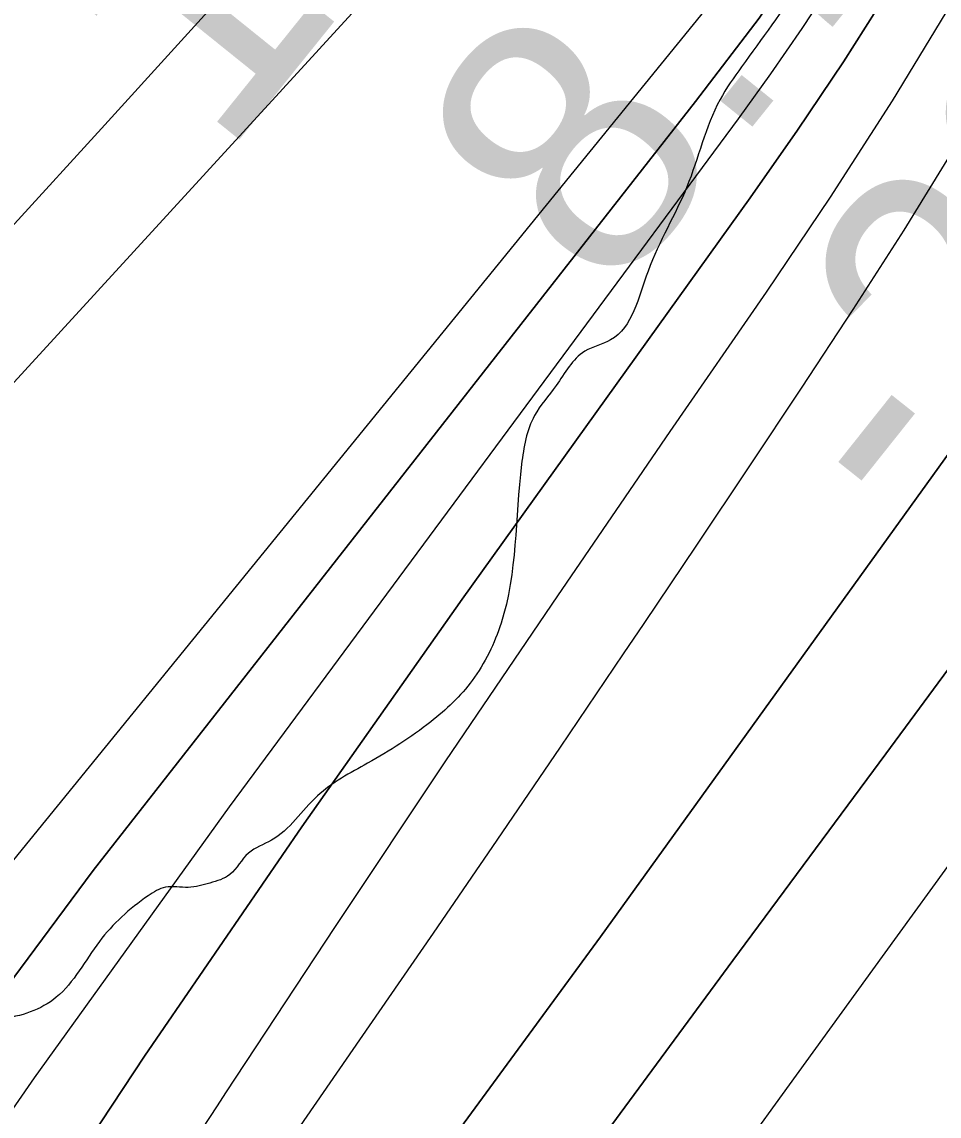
# Model space of a CAD drawing. Extents: x 3361039 to 3398939, y 576572 to 602007.
# Drawn here: x 3384788.8 to 3385022.9, y 597692.7 to 597972.1 of the extents above; entities that cross this region are included whole.
import ezdxf

# ---------------------------------------------------------------- set-up
doc = ezdxf.new("R2010")
doc.units = 0
for name, color, linetype in [('V-RIVR-EDGE', 7, 'Continuous'), ('V-RIVR-RANG', 7, 'Continuous'), ('V-TOPO-DPTH', 7, 'Continuous'), ('V-TOPO-MAJR', 7, 'Continuous'), ('V-TOPO-MINR', 7, 'Continuous'), ('V-TOPO-WATR', 7, 'Continuous')]:
    doc.layers.add(name, color=color, linetype=linetype)

msp = doc.modelspace()

# ---------------------------------------------------------------- linework, layer by layer
at = {"layer": 'V-RIVR-EDGE'}
msp.add_spline([(3385319.86, 599617.15), (3385311.39, 599591.95), (3385309.54, 599580.62), (3385310.59, 599561.97), (3385309.8, 599540.04), (3385308.68, 599529.81), (3385307.52, 599501.66), (3385304.54, 599481.93), (3385297.17, 599457.09), (3385296.76, 599438.82), (3385298.14, 599405.91), (3385297.68, 599368.63), (3385295.77, 599332.81), (3385287.26, 599291.52), (3385284.63, 599264.11), (3385282.72, 599231.95), (3385283.32, 599178.94), (3385278.73, 599095.25), (3385275.01, 599070.76), (3385273.84, 599040.43), (3385273.03, 599006.07), (3385269.62, 598960.75), (3385265.86, 598917.99), (3385263.63, 598902.64), (3385261.39, 598885.1), (3385260.29, 598881.08), (3385260.27, 598873.4), (3385266.07, 598855.48), (3385266.05, 598847.07), (3385265.66, 598835.74), (3385265.62, 598820.02), (3385266.69, 598810.15), (3385270.68, 598798.07), (3385270.66, 598787.11), (3385270.21, 598755.31), (3385266.83, 598719.86), (3385263.83, 598689.16), (3385264.17, 598678.19), (3385267.07, 598668.68), (3385269.62, 598665.38), (3385269.61, 598659.53), (3385260.07, 598643.47), (3385251.63, 598631.8), (3385249.4, 598618.64), (3385248.27, 598602.93), (3385245.65, 598579.9), (3385243.81, 598574.42), (3385238.3, 598564.93), (3385233.54, 598559.1), (3385232.43, 598554.35), (3385230.94, 598543.02), (3385228.32, 598518.17), (3385228.63, 598496.97), (3385228.23, 598484.17), (3385221.26, 598470.3), (3385216.12, 598462.64), (3385209.51, 598451.32), (3385204, 598441.46), (3385200.7, 598435.99), (3385196.66, 598426.86), (3385194.08, 598419.56), (3385195.47, 598392.5), (3385191.41, 598375.7), (3385185.53, 598362.19), (3385174.52, 598344.3), (3385170.86, 598341.02), (3385151.07, 598321.69), (3385142.28, 598314.41), (3385135.68, 598306.75), (3385131.27, 598296.16), (3385129.05, 598288.12), (3385126.47, 598277.89), (3385127.53, 598264.36), (3385129.31, 598245.71), (3385125.6, 598223.79), (3385121.16, 598200.41), (3385126.63, 598197.1), (3385126.62, 598193.08), (3385120.36, 598174.82), (3385117.8, 598173.73), (3385103.9, 598168.28), (3385087.43, 598162.11), (3385067.66, 598146.44), (3385054.45, 598126.36), (3385045.25, 598101.53), (3385041.89, 598073.76), (3385035.63, 598055.13), (3385018.38, 598028.12), (3385003.34, 598008.42), (3384987.56, 597982.14), (3384972.52, 597960.61), (3384967.01, 597952.21), (3384958.55, 597929.94), (3384948.63, 597908.39), (3384939.08, 597890.87), (3384932.49, 597887.96), (3384925.16, 597879.21), (3384919.66, 597871.55), (3384916.34, 597859.12), (3384911.12, 597818.56), (3384903.77, 597803.96), (3384893.15, 597793.38), (3384877.04, 597782.82), (3384864.22, 597774.45), (3384852.5, 597763.14), (3384846.64, 597759.87), (3384841.87, 597754.4), (3384836.75, 597752.22), (3384831.26, 597751.13), (3384825.42, 597751.15), (3384821.02, 597748.96), (3384808.57, 597737.3), (3384797.56, 597723.07), (3384783.29, 597717.62), (3384768.67, 597716.56), (3384763.55, 597714.38), (3384758.06, 597711.47), (3384756.58, 597707.45), (3384756.57, 597700.14), (3384757.98, 597681.86), (3384759.43, 597674.91), (3384767.08, 597666.85), (3384767.8, 597662.1), (3384764.11, 597648.21), (3384754.94, 597633.61), (3384742.47, 597618.29), (3384735.15, 597613.56), (3384730.03, 597611.01), (3384722.72, 597611.03), (3384718.33, 597611.41), (3384713.57, 597609.96), (3384708.45, 597607.41), (3384700.76, 597602.68), (3384682.45, 597588.83), (3384665.26, 597583.39), (3384655.38, 597579.76), (3384649.52, 597574.66), (3384639.98, 597561.89), (3384632.63, 597546.55), (3384628.58, 597534.5), (3384628.92, 597525.72), (3384632.93, 597520.96), (3384635.47, 597511.82), (3384635.46, 597506.33), (3384632.16, 597502.69), (3384610.17, 597481.9), (3384595.14, 597464.76), (3384587.81, 597457.83), (3384578.65, 597445.43), (3384573.51, 597437.76), (3384572.03, 597431.55), (3384572.02, 597425.34), (3384577.46, 597411.43), (3384577.45, 597406.32), (3384568.63, 597387.33), (3384559.44, 597366.52), (3384558.34, 597365.42), (3384549.56, 597362.52), (3384541.15, 597358.88), (3384528.33, 597350.87), (3384500.11, 597319.87), (3384474.46, 597295.08), (3384441.5, 597273.59), (3384418.07, 597259.03), (3384397.58, 597248.11), (3384366.82, 597225.89), (3384340.8, 597201.83), (3384306.01, 597173.77), (3384286.58, 597152.98), (3384263.48, 597126.35), (3384241.84, 597096.06), (3384215.09, 597069.81), (3384190.92, 597052.69), (3384183.61, 597050.51), (3384172.27, 597049.81), (3384159.85, 597052.04), (3384147.8, 597056.09), (3384140.85, 597056.83), (3384133.18, 597056.49), (3384126.59, 597053.58), (3384115.61, 597048.12), (3384093.62, 597026.61), (3384081.16, 597014.21), (3384070.52, 596998.52), (3384058.39, 596970.04), (3384050.65, 596943.37), (3384045.12, 596924.74), (3384039.6, 596909.77), (3384031.17, 596902.11), (3384022.38, 596896.29), (3384002.63, 596888.66), (3383996.41, 596886.85), (3383978.08, 596865.69), (3383967.8, 596848.9), (3383957.89, 596831.01), (3383942.86, 596814.6), (3383926.37, 596800.38), (3383906.6, 596785.81), (3383874.35, 596755.55), (3383858.96, 596737.68), (3383839.52, 596713.23), (3383821.19, 596692.08), (3383808.37, 596681.87), (3383788.98, 596672.05), (3383779.83, 596671.34), (3383773.61, 596669.16), (3383762.27, 596664.81), (3383749.45, 596651.68), (3383732.57, 596626.13), (3383706.17, 596595.49), (3383686.38, 596574.7), (3383681.61, 596567.77), (3383672.43, 596549.15), (3383669.49, 596544.04), (3383657.04, 596537.49), (3383644.61, 596534.6), (3383640.58, 596532.41), (3383632.88, 596521.1), (3383623.7, 596505.04), (3383610.87, 596491.18), (3383602.45, 596484.99), (3383599.16, 596484.26), (3383594.41, 596485.37), (3383574.99, 596469.7), (3383560.34, 596456.94), (3383544.59, 596441.99), (3383533.98, 596440.92), (3383517.17, 596443.52), (3383504.02, 596447.58), (3383494.15, 596447.6), (3383486.11, 596446.53), (3383468.91, 596437.79), (3383449.5, 596423.22), (3383441.06, 596412.64), (3383427.5, 596398.78), (3383422, 596391.85), (3383417.6, 596385.28), (3383416.13, 596380.53), (3383414.28, 596373.23), (3383414.26, 596363.72), (3383418.21, 596338.49), (3383422.21, 596326.42), (3383429.48, 596311.05), (3383433.47, 596299.7), (3383431.98, 596289.11), (3383422.08, 596275.97), (3383408.15, 596260.29), (3383387.63, 596240.23), (3383367.12, 596223.83), (3383352.47, 596212.54), (3383337.46, 596204.53), (3383311.84, 596191.8), (3383284.04, 596182), (3383274.15, 596173.98), (3383259.49, 596158.3), (3383244.45, 596137.87), (3383231.23, 596114.51), (3383201.89, 596074), (3383183.56, 596053.21), (3383176.59, 596045.92), (3383169.63, 596037.16), (3383154.96, 596017.82), (3383136.61, 595991.18), (3383123.42, 595975.13), (3383109.14, 595966.03), (3383090.1, 595956.57), (3383070.72, 595951.14), (3383044.39, 595947.18), (3383011.84, 595942.14), (3382982.59, 595939.29), (3382960.64, 595934.23), (3382941.62, 595928.06), (3382928.81, 595919.69), (3382906.1, 595901.83), (3382880.1, 595885.81), (3382857.4, 595868.32), (3382833.23, 595852.29), (3382824.44, 595844.64), (3382818.2, 595833.69), (3382810.14, 595827.13), (3382799.89, 595821.31), (3382776.11, 595812.23), (3382746.08, 595790.37), (3382726.29, 595771.77), (3382717.85, 595757.9), (3382716.37, 595752.42), (3382716.35, 595740.73), (3382715.58, 595726.11), (3382711.89, 595711.49), (3382701.96, 595688.12), (3382682.89, 595664.41), (3382657.61, 595639.98), (3382621.72, 595611.92), (3382590.94, 595585.31), (3382557.62, 595562), (3382515.51, 595531.4), (3382468.28, 595501.9), (3382399.07, 595451.63), (3382354.76, 595420.3), (3382329.85, 595402.09), (3382312.28, 595391.53), (3382279.35, 595376.99), (3382250.06, 595361.71), (3382227.75, 595354.82), (3382194.09, 595344.3), (3382150.18, 595326.5), (3382116.16, 595314.88), (3382080.66, 595299.25), (3382061.26, 595288.33), (3382039.67, 595281.08), (3382015.9, 595274.56), (3381988.82, 595263.66), (3381924.8, 595242.25), (3381888.21, 595229.54), (3381851.64, 595223.78), (3381811.79, 595222.79), (3381786.93, 595221.02), (3381761.33, 595213.77), (3381741.93, 595206.14), (3381717.04, 595193.05), (3381692.87, 595175.19), (3381667.97, 595156.98), (3381621.11, 595130.04), (3381567.31, 595103.13), (3381511.32, 595078.41), (3381469.97, 595060.6), (3381438.13, 595044.23), (3381400.81, 595031.52), (3381367.52, 595022.47), (3381328.03, 595016.35), (3381309.02, 595017.13), (3381273.58, 595022.33), (3381264.44, 595022.36), (3381246.52, 595019.48), (3381219.45, 595012.23), (3381174.48, 595010.88), (3381152.92, 595011.67), (3381127.69, 595010.63), (3381092.59, 595005.97), (3381064.44, 595003.48), (3381034.8, 594994.05), (3381008.82, 594981.32), (3380980.63, 594964.57), (3380946.57, 594940.89), (3380922.03, 594921.22), (3380915.8, 594913.55), (3380913.22, 594905.88), (3380904.43, 594898.96), (3380882.83, 594884.39), (3380865.62, 594873.83), (3380856.48, 594871.3), (3380842.94, 594868.41), (3380834.89, 594864.04), (3380818.77, 594848.36), (3380800.46, 594836.34), (3380772.28, 594821.43), (3380760.93, 594817.07), (3380757.27, 594813.06), (3380750.68, 594808.32), (3380738.23, 594802.14), (3380723.6, 594798.88), (3380707.16, 594800.38), (3380694.73, 594802.24), (3380689.62, 594805.18), (3380685.26, 594813.6), (3380685.27, 594820.54), (3380683.83, 594829.69), (3380676.2, 594844.69), (3380655.78, 594865.21), (3380634.98, 594880.62), (3380615.26, 594889.44), (3380601.01, 594894.23), (3380590.78, 594893.16), (3380583.47, 594895.37), (3380575.81, 594899.77), (3380572.16, 594902.34), (3380566.32, 594907.47), (3380560.09, 594900.54), (3380548.73, 594890.7), (3380542.5, 594883.77), (3380535.89, 594871.72), (3380534.04, 594860.4), (3380532.56, 594853.46), (3380527.41, 594843.96), (3380512.75, 594827.19), (3380501.02, 594811.86), (3380491.1, 594793.61), (3380468.36, 594761.13), (3380453.69, 594741.06), (3380439.04, 594729.77), (3380420, 594719.94), (3380389.99, 594704.66), (3380353.4, 594689.04), (3380320.11, 594680.71), (3380292.66, 594665.06), (3380267.77, 594652.33), (3380251.3, 594646.15), (3380229.71, 594635.61), (3380197.13, 594617.41), (3380178.83, 594608.68), (3380146.63, 594596.7), (3380094.32, 594580.74), (3380046.39, 594564.41), (3380003.58, 594547.34), (3379965.9, 594536.83), (3379941.4, 594531.41), (3379928.97, 594529.98), (3379910.31, 594526), (3379887.27, 594519.48), (3379863.14, 594517.34), (3379841.92, 594512.64), (3379826.55, 594505.37), (3379800.92, 594489.35), (3379772.01, 594474.07), (3379738.35, 594464.28), (3379722.62, 594458.84), (3379694.08, 594446.48), (3379674.68, 594438.85), (3379654.94, 594434.88), (3379623.86, 594432.03), (3379592.04, 594427.36), (3379570.47, 594423.76), (3379542.66, 594414.69), (3379515.96, 594407.44), (3379503.51, 594401.26), (3379489.97, 594395.08), (3379466.93, 594388.55), (3379430.71, 594377.31), (3379379.12, 594357.7), (3379353.14, 594348.26), (3379334.85, 594343.55), (3379316.19, 594335.92), (3379302.28, 594329.01), (3379279.22, 594316.27), (3379263.85, 594306.44), (3379246.65, 594300.27), (3379225.06, 594290.82), (3379184.8, 594269.72), (3379153.33, 594255.9), (3379134.65, 594244.62), (3379112.32, 594230.05), (3379083.75, 594208.55), (3379059.6, 594196.19), (3379026.66, 594179.09), (3379000.68, 594170.38), (3378975.43, 594159.84), (3378928.93, 594130.34), (3378879.51, 594101.22), (3378845.83, 594079.01), (3378832.64, 594069.17), (3378785.43, 594044.8), (3378733.45, 594018.24), (3378688.06, 593992.4), (3378659.89, 593980.77), (3378638.65, 593968.39), (3378601.3, 593940.7), (3378552.59, 593903.54), (3378520.01, 593884.24), (3378468.39, 593853.67), (3378415.32, 593828.21), (3378382.75, 593811.84), (3378354.19, 593794), (3378320.86, 593766.3), (3378294.47, 593738.58), (3378277.62, 593725.1), (3378246.16, 593714.21), (3378222.01, 593708.06), (3378198.61, 593704.09), (3378184.71, 593700.84), (3378170.43, 593691.73), (3378149.19, 593676.07), (3378110.36, 593643.63), (3378072.65, 593618.5), (3378039.32, 593594.46), (3377997.95, 593566.78), (3377967.92, 593544.92), (3377933.49, 593516.13), (3377904.2, 593497.19), (3377862.83, 593473.9), (3377818.54, 593450.61), (3377791.08, 593430.94), (3377768.73, 593412.72), (3377749.67, 593388.64), (3377728.03, 593361.64), (3377695.07, 593334.31), (3377661.36, 593305.88), (3377617.78, 593271.26), (3377586.63, 593241.72), (3377549.65, 593215.13), (3377484.1, 593167.77), (3377437.59, 593133.53), (3377406.08, 593106.19), (3377382.27, 593085.04), (3377318.84, 593008.07), (3377284.74, 592967.94), (3377215.47, 592893.91), (3377171.11, 592842.48), (3377138.85, 592804.17), (3377088.65, 592754.95), (3377046.13, 592708.26), (3376960.03, 592629.88), (3376947.21, 592616.39), (3376906.35, 592574.91)], degree=3, dxfattribs=at)
at = {"layer": 'V-TOPO-DPTH'}
for points in [[(3384550.83, 597244.2), (3384568.5, 597265.44), (3384677.25, 597399.47), (3384743.78, 597482.93), (3384809.33, 597567.13), (3384873.41, 597652.45), (3384936.53, 597738.52), (3385048.7, 597894.31), (3385054.95, 597903.07), (3385061.15, 597911.87), (3385067.27, 597920.72), (3385073.34, 597929.61), (3385353.4, 598616.62), (3385367.52, 598644.11), (3385441.44, 599377.41), (3385425.94, 599970.95), (3385411.5, 600196.44)], [(3385411.5, 600196.44), (3385425.94, 599970.95), (3385441.44, 599377.41), (3385367.52, 598644.11), (3385353.4, 598616.62), (3385073.34, 597929.61), (3385067.27, 597920.72), (3385061.15, 597911.87), (3385054.95, 597903.07), (3385048.7, 597894.31), (3384936.53, 597738.52), (3384873.41, 597652.45), (3384809.33, 597567.13), (3384743.78, 597482.93), (3384677.25, 597399.47), (3384568.5, 597265.44), (3384550.83, 597244.2)], [(3384603.45, 597234.45), (3384612.42, 597246.57), (3384621.39, 597258.7), (3384630.34, 597270.84), (3384639.29, 597282.98), (3384853.36, 597573.82), (3384892.31, 597626.7), (3384931.28, 597679.57), (3384970.28, 597732.42), (3385009.3, 597785.25), (3385054.72, 597846.71), (3385070.95, 597868.87), (3385087.07, 597891.12), (3385363.14, 598590.25), (3385370.57, 598605.02), (3385556.66, 599323.63), (3385552.19, 599329.11), (3385551.82, 599329.65), (3385551.15, 599332.83), (3385551.14, 599334.18), (3385487.19, 600005.87), (3385481.81, 600023.22), (3385459.86, 600196.57)], [(3385459.86, 600196.57), (3385481.81, 600023.22), (3385487.19, 600005.87), (3385551.14, 599334.18), (3385551.15, 599332.83), (3385551.82, 599329.65), (3385552.19, 599329.11), (3385556.66, 599323.63), (3385370.57, 598605.02), (3385363.14, 598590.25), (3385087.07, 597891.12), (3385070.95, 597868.87), (3385054.72, 597846.71), (3385009.3, 597785.25), (3384970.28, 597732.42), (3384931.28, 597679.57), (3384892.31, 597626.7), (3384853.36, 597573.82), (3384639.29, 597282.98), (3384630.34, 597270.84), (3384621.39, 597258.7), (3384612.42, 597246.57), (3384603.45, 597234.45)], [(3383824.76, 596767.83), (3384348.85, 597404.02), (3384350.19, 597405.5), (3384352.9, 597408.42), (3384354.27, 597409.86), (3384369.62, 597425.8), (3384378.65, 597435.24), (3384387.62, 597444.72), (3384396.53, 597454.27), (3384405.39, 597463.86), (3384892.53, 597995.59), (3384905.52, 598010.77), (3384917.78, 598026.47), (3384928.96, 598042.97), (3385025.33, 598212.43), (3385115.63, 598374.02), (3385142.37, 598419.75), (3385266.43, 598676.87), (3385299.83, 599432.35), (3385304.41, 599445.88), (3385308.26, 599459.63), (3385311.63, 599473.53), (3385302.71, 600053.41)], [(3384438.7, 597214.88), (3384476.25, 597248.85), (3384492.46, 597264.98), (3384501, 597274.33), (3384530.91, 597317.68), (3384592.49, 597432.47), (3384686.55, 597593.15), (3384807, 597755.47), (3384960.74, 597951.77), (3384976.97, 597973.01), (3384985.51, 597985.76), (3384996.63, 598004.47), (3385093.32, 598201.76), (3385229.4, 598483.24), (3385282.45, 598590.38)], [(3385282.45, 598590.38), (3385229.4, 598483.24), (3385093.32, 598201.76), (3384996.63, 598004.47), (3384985.51, 597985.76), (3384976.97, 597973.01), (3384960.74, 597951.77), (3384807, 597755.47), (3384686.55, 597593.15), (3384592.49, 597432.47), (3384530.91, 597317.68), (3384501, 597274.33), (3384492.46, 597264.98), (3384476.25, 597248.85), (3384438.7, 597214.88)], [(3385314.1, 598583.06), (3385050.23, 597981.3), (3385038.55, 597960.25), (3385026.51, 597939.42), (3385013.91, 597918.91), (3385000.96, 597898.62), (3384987.69, 597878.53), (3384974.37, 597858.46), (3384960.98, 597838.44), (3384947.54, 597818.45), (3384942.32, 597810.73), (3384926.2, 597786.93), (3384910.03, 597763.17), (3384893.78, 597739.46), (3384877.47, 597715.78), (3384779.25, 597573.61), (3384738.31, 597515.79), (3384696.51, 597458.6), (3384653.43, 597402.38), (3384609.48, 597346.81), (3384542.85, 597264.49), (3384531.4, 597250.71), (3384519.71, 597237.14)], [(3385314.1, 598583.06), (3385050.23, 597981.3), (3385038.55, 597960.25), (3385026.51, 597939.42), (3385013.91, 597918.91), (3385000.96, 597898.62), (3384987.69, 597878.53), (3384974.37, 597858.46), (3384960.98, 597838.44), (3384947.54, 597818.45), (3384942.32, 597810.73), (3384926.2, 597786.93), (3384910.03, 597763.17), (3384893.78, 597739.46), (3384877.47, 597715.78), (3384779.25, 597573.61), (3384738.31, 597515.79), (3384696.51, 597458.6), (3384653.43, 597402.38), (3384609.48, 597346.81), (3384542.85, 597264.49), (3384531.4, 597250.71), (3384519.71, 597237.14)], [(3384495.49, 597238.97), (3384501.13, 597244.93), (3384506.65, 597250.98), (3384512, 597257.19), (3384517.25, 597263.49), (3384547.74, 597301.17), (3384567.78, 597326.65), (3384587.33, 597352.5), (3384606.14, 597378.89), (3384624.45, 597405.64), (3384627.47, 597410.19), (3384646.83, 597439.55), (3384666.05, 597469), (3384685.07, 597498.58), (3384703.96, 597528.24), (3384742.35, 597588.98), (3384780.85, 597648.73), (3384820.05, 597708.01), (3384860.29, 597766.58), (3384901.22, 597824.69), (3384974.73, 597927.12), (3384986.78, 597944.4), (3384998.51, 597961.89), (3385009.77, 597979.68)], [(3385009.77, 597979.68), (3384998.51, 597961.89), (3384986.78, 597944.4), (3384974.73, 597927.12), (3384901.22, 597824.69), (3384860.29, 597766.58), (3384820.05, 597708.01), (3384780.85, 597648.73), (3384742.35, 597588.98), (3384703.96, 597528.24), (3384685.07, 597498.58), (3384666.05, 597469), (3384646.83, 597439.55), (3384627.47, 597410.19), (3384624.45, 597405.64), (3384606.14, 597378.89), (3384587.33, 597352.5), (3384567.78, 597326.65), (3384547.74, 597301.17), (3384517.25, 597263.49), (3384512, 597257.19), (3384506.65, 597250.98), (3384501.13, 597244.93), (3384495.49, 597238.97)]]:
    msp.add_lwpolyline(points, dxfattribs=at)
at = {"layer": 'V-TOPO-MAJR'}
msp.add_lwpolyline([(3385213.55, 597997.07), (3385178.44, 597956.27), (3385120.21, 597884.44), (3385115.38, 597878.4), (3385110.6, 597872.32), (3385105.89, 597866.18), (3385101.24, 597860), (3385083.13, 597835.63), (3385069.5, 597817.22), (3385055.91, 597798.77), (3385042.38, 597780.27), (3385028.9, 597761.74), (3385008.4, 597733.44), (3384984.7, 597700.75), (3384960.97, 597668.07), (3384937.22, 597635.41), (3384913.45, 597602.76), (3384790.42, 597433.89), (3384757.28, 597389.17), (3384723.66, 597344.82), (3384689.32, 597301.03), (3384654.5, 597257.6), (3384601.31, 597192.37)], dxfattribs=at)
at = {"layer": 'V-TOPO-MINR'}
for points in [[(3385411.5, 600196.44), (3385425.94, 599970.95), (3385441.44, 599377.41), (3385367.52, 598644.11), (3385353.4, 598616.62), (3385073.34, 597929.61), (3385067.27, 597920.72), (3385061.15, 597911.87), (3385054.95, 597903.07), (3385048.7, 597894.31), (3384936.53, 597738.52), (3384873.41, 597652.45), (3384809.33, 597567.13), (3384743.78, 597482.93), (3384677.25, 597399.47), (3384568.5, 597265.44), (3384550.83, 597244.2)], [(3384603.45, 597234.45), (3384612.42, 597246.57), (3384621.39, 597258.7), (3384630.34, 597270.84), (3384639.29, 597282.98), (3384853.36, 597573.82), (3384892.31, 597626.7), (3384931.28, 597679.57), (3384970.28, 597732.42), (3385009.3, 597785.25), (3385054.72, 597846.71), (3385070.95, 597868.87), (3385087.07, 597891.12), (3385363.14, 598590.25), (3385370.57, 598605.02), (3385556.66, 599323.63), (3385552.19, 599329.11), (3385551.82, 599329.65), (3385551.15, 599332.83), (3385551.14, 599334.18), (3385487.19, 600005.87), (3385481.81, 600023.22), (3385459.86, 600196.57)], [(3385302.71, 600053.41), (3385311.63, 599473.53), (3385308.26, 599459.63), (3385304.41, 599445.88), (3385299.83, 599432.35), (3385266.43, 598676.87), (3385142.37, 598419.75), (3385115.63, 598374.02), (3385025.33, 598212.43), (3384928.96, 598042.97), (3384917.78, 598026.47), (3384905.52, 598010.77), (3384892.53, 597995.59), (3384405.39, 597463.86), (3384396.53, 597454.27), (3384387.62, 597444.72), (3384378.65, 597435.24), (3384369.62, 597425.8), (3384354.27, 597409.86), (3384352.9, 597408.42), (3384350.19, 597405.5), (3384348.85, 597404.02), (3383824.76, 596767.83)], [(3385282.31, 600021.83), (3385299.08, 599467.23), (3385243.36, 598700.57), (3385239.27, 598686.72), (3385234.49, 598673.14), (3385228.69, 598659.97), (3385222.19, 598647.08), (3384911.39, 598066.39), (3384903.88, 598053.18), (3384900.7, 598047.99), (3384897.3, 598042.96), (3384893.58, 598038.16), (3384889.64, 598033.52), (3384809.15, 597944.85), (3384764.64, 597896.15), (3384719.89, 597847.66), (3384674.8, 597799.5), (3384629.48, 597751.55), (3384353.63, 597461.73), (3384339.82, 597447.13), (3384326.07, 597432.47), (3384312.4, 597417.74), (3384298.8, 597402.94), (3383821.34, 596873.06)], [(3385314.1, 598583.06), (3385050.23, 597981.3), (3385038.55, 597960.25), (3385026.51, 597939.42), (3385013.91, 597918.91), (3385000.96, 597898.62), (3384987.69, 597878.53), (3384974.37, 597858.46), (3384960.98, 597838.44), (3384947.54, 597818.45), (3384942.32, 597810.73), (3384926.2, 597786.93), (3384910.03, 597763.17), (3384893.78, 597739.46), (3384877.47, 597715.78), (3384779.25, 597573.61), (3384738.31, 597515.79), (3384696.51, 597458.6), (3384653.43, 597402.38), (3384609.48, 597346.81), (3384542.85, 597264.49), (3384531.4, 597250.71), (3384519.71, 597237.14)], [(3385301.18, 598578.3), (3385040.84, 598002.05), (3385026.11, 597976.83), (3385010.93, 597951.88), (3384995.09, 597927.34), (3384978.81, 597903.08), (3384954.22, 597867.48), (3384925.48, 597825.53), (3384896.95, 597783.42), (3384868.75, 597741.1), (3384840.76, 597698.64), (3384838.61, 597695.36), (3384809.61, 597651.22), (3384780.46, 597607.17), (3384751.1, 597563.27), (3384721.59, 597519.46), (3384701.54, 597489.85), (3384672.05, 597447.47), (3384641.85, 597405.61), (3384610.58, 597364.54), (3384578.61, 597323.99), (3384530.05, 597263.99), (3384521.7, 597253.95), (3384513.18, 597244.06)], [(3384995.65, 597982.23), (3384987.93, 597970.4), (3384979.9, 597958.79), (3384971.65, 597947.32), (3384841.69, 597771.7), (3384791.9, 597702.5), (3384743.38, 597632.45), (3384696.74, 597561.13), (3384651.36, 597488.97), (3384576.31, 597366), (3384569.35, 597354.71), (3384562.32, 597343.46), (3384555.2, 597332.28), (3384548.01, 597321.13)], [(3384967.2, 597980.17), (3384527.92, 597440.34), (3384512.22, 597421.07), (3384496.5, 597401.82), (3384480.74, 597382.59), (3384464.97, 597363.38), (3384440.95, 597334.18), (3384437.12, 597329.63), (3384433.21, 597325.15), (3384429.2, 597320.76), (3384425.11, 597316.44), (3384380.32, 597270.17), (3384353.75, 597242.79)], [(3385009.77, 597979.68), (3384998.51, 597961.89), (3384986.78, 597944.4), (3384974.73, 597927.12), (3384901.22, 597824.69), (3384860.29, 597766.58), (3384820.05, 597708.01), (3384780.85, 597648.73), (3384742.35, 597588.98), (3384703.96, 597528.24), (3384685.07, 597498.58), (3384666.05, 597469), (3384646.83, 597439.55), (3384627.47, 597410.19), (3384624.45, 597405.64), (3384606.14, 597378.89), (3384587.33, 597352.5), (3384567.78, 597326.65), (3384547.74, 597301.17), (3384517.25, 597263.49), (3384512, 597257.19), (3384506.65, 597250.98), (3384501.13, 597244.93), (3384495.49, 597238.97)]]:
    msp.add_lwpolyline(points, dxfattribs=at)
at = {"layer": 'V-TOPO-WATR'}
msp.add_lwpolyline([(3384438.7, 597214.88), (3384476.25, 597248.85), (3384492.46, 597264.98), (3384501, 597274.33), (3384530.91, 597317.68), (3384592.49, 597432.47), (3384686.55, 597593.15), (3384807, 597755.47), (3384960.74, 597951.77), (3384976.97, 597973.01), (3384985.51, 597985.76), (3384996.63, 598004.47), (3385093.32, 598201.76), (3385229.4, 598483.24), (3385282.45, 598590.38)], dxfattribs=at)

# ---------------------------------------------------------------- texts
at = {"layer": 'V-RIVR-RANG'}
for s, rotation, p in [('18.2', 51.1883, (3384840.02, 597936.7)), ('8.7', 51.1883, (3384938.93, 597900.12)), ('-23', 51.4759, (3385017.94, 597838.12))]:
    msp.add_text(s, height=67, rotation=rotation, dxfattribs=at).set_placement(p)

doc.saveas('drawing.dxf')
